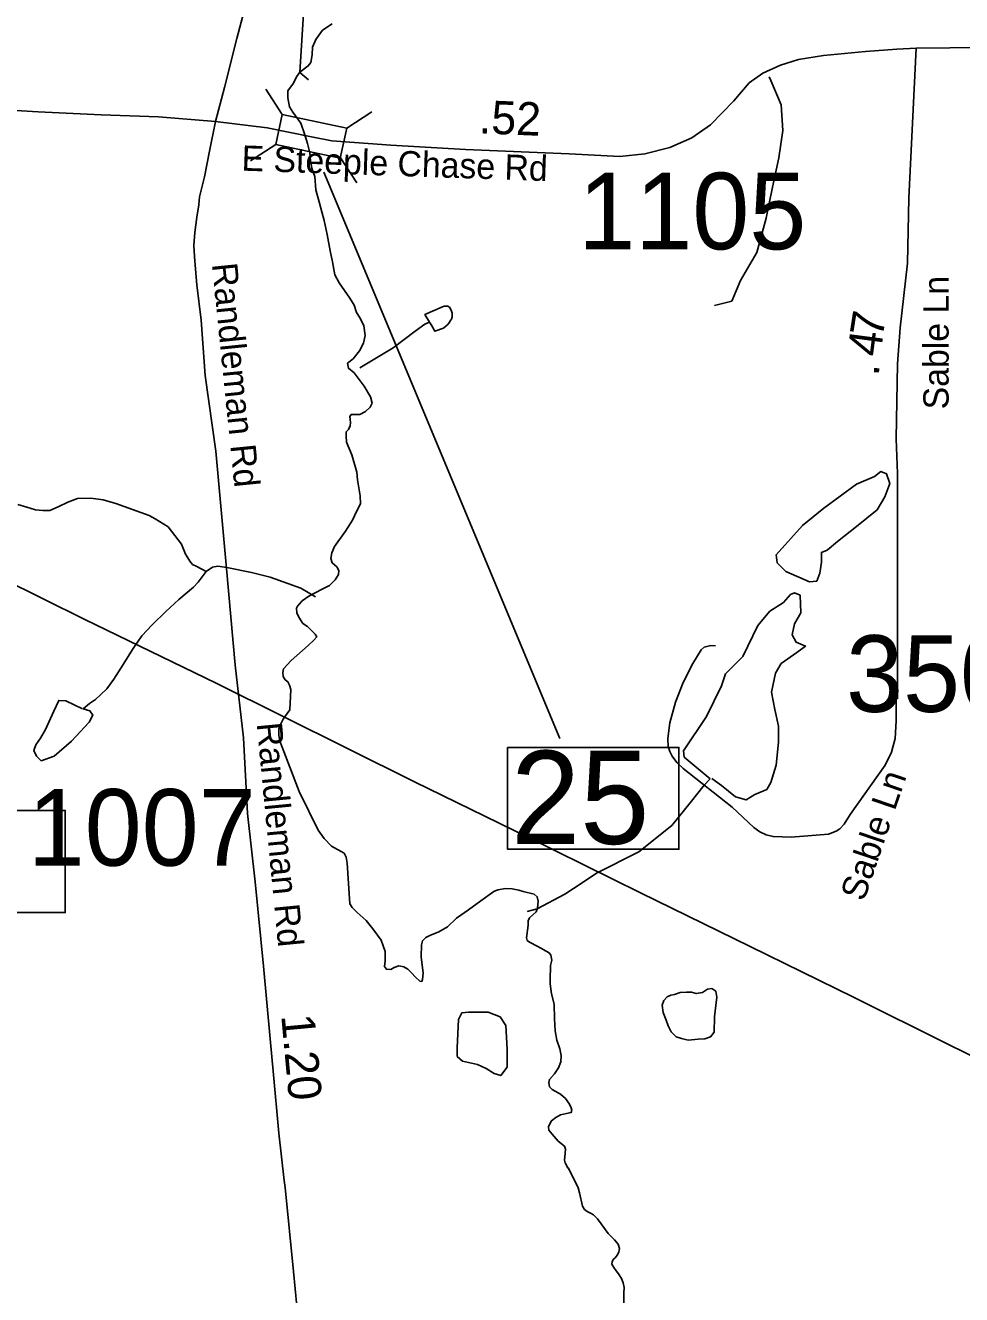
# Model space of a CAD drawing. Extents: x 1662474 to 1856135, y 779280 to 917889.
# Drawn here: x 1758713 to 1762232, y 798611 to 803381 of the extents above; entities that cross this region are included whole.
import ezdxf

# ---------------------------------------------------------------- set-up
doc = ezdxf.new("R2010")
doc.units = 0
for name, color, linetype in [('Cogo Default Point CELL', 7, 'Continuous'), ('Exist Hydrographic Creek Single Shore', 7, 'Continuous'), ('Exist Hydrographic Misc Water Feature', 7, 'Continuous'), ('Exist Hydrographic Pond Under 1500 Sq Ft', 7, 'Continuous'), ('Exist Road Non-System Type 51', 7, 'Continuous'), ('Exist Road Non-System Type 51 Label', 7, 'Continuous'), ('Exist Road Secondary Mileage Tenths English Label', 7, 'Continuous'), ('Exist Road Secondary Structure Standard Bridge CELL', 7, 'Continuous'), ('Exist Road Secondary Structure Standard Bridge Number Label', 7, 'Continuous'), ('Exist Road Secondary Type 51 Attributed', 7, 'Continuous'), ('Exist Road Secondary Type 51 Label', 7, 'Continuous'), ('Exist Utilities Electrical Transmission Line', 7, 'Continuous'), ('Prop DGN Element Guardrail', 7, 'Continuous')]:
    doc.layers.add(name, color=color, linetype=linetype)

msp = doc.modelspace()

# ---------------------------------------------------------------- linework, layer by layer
at = {"layer": 'Exist Hydrographic Creek Single Shore'}
for points in [[(1759866.5, 803387.1), (1759830.1, 803363.9), (1759804.4, 803328), (1759792.5, 803299.6), (1759791.2, 803270.5), (1759786, 803242.2), (1759776, 803228.8), (1759744, 803205.4), (1759732.4, 803188.6), (1759721.1, 803163.7), (1759699.1, 803134.8), (1759699.4, 803108.8), (1759705.6, 803075), (1759718.2, 803054.8), (1759748.1, 803013.8), (1759761.6, 802973.7), (1759773.9, 802937.2), (1759782, 802902.6), (1759784.6, 802872.6), (1759790.1, 802844.2), (1759800.4, 802813.6), (1759805.1, 802763.7), (1759818.2, 802713.6), (1759836.1, 802648.2), (1759846.6, 802595.2), (1759858.1, 802534.3), (1759867.1, 802492.6), (1759876.2, 802443.8), (1759891.8, 802413.6), (1759933, 802356.4), (1759948.1, 802329.6), (1759958.1, 802301.8), (1759971.2, 802281), (1759984.6, 802251.9), (1759990.1, 802215.4), (1759983.9, 802187.1), (1759968.6, 802157.7), (1759945.5, 802128.2), (1759923.8, 802111.5), (1759927.1, 802092.8), (1759949, 802075.2), (1759986.5, 802024.9), (1760010.4, 801985.5), (1760015.9, 801961.1), (1760009.4, 801945.9), (1759991.2, 801930.6), (1759970, 801918.8), (1759937.6, 801918.8)], [(1759937.6, 801918.8), (1759932.8, 801910.7), (1759934.5, 801888.1), (1759933.2, 801876.6), (1759927.1, 801862.4), (1759918.5, 801853.5), (1759918.8, 801838.8), (1759919.9, 801814.4), (1759940.2, 801767.6), (1759958.6, 801701.5), (1759960.8, 801673.2), (1759971.2, 801612.6), (1759972.4, 801583.4), (1759957.4, 801553.8), (1759942.4, 801521.4), (1759915.9, 801480.5), (1759875, 801423.1), (1759864.5, 801398.4), (1759861, 801377.6), (1759866.5, 801361.4), (1759884.1, 801345.9), (1759891.5, 801331.9), (1759889.6, 801317.8), (1759877.6, 801296.8), (1759856.6, 801276.1), (1759828.8, 801262.1), (1759778.6, 801236.4), (1759753.4, 801218.9), (1759735.4, 801198.9), (1759732.4, 801190.5), (1759733, 801173.4), (1759740.6, 801156.6), (1759756, 801133.6), (1759772.9, 801122.5), (1759785.2, 801111), (1759801.8, 801092.9), (1759808.2, 801083.7), (1759796.8, 801071.1), (1759775.2, 801050.1), (1759712.5, 800993.6), (1759683.1, 800962.7), (1759680, 800949.6), (1759681.5, 800933.6), (1759689.4, 800921.8), (1759699.4, 800914.1), (1759706.1, 800901.2), (1759710.6, 800885.5), (1759707, 800808.6), (1759696.8, 800795.2), (1759681.8, 800774.2), (1759671.2, 800753.5), (1759665.2, 800735.4), (1759665.8, 800713.3), (1759669.8, 800690.8), (1759677.6, 800667.9), (1759741.6, 800502.1), (1759778.1, 800427.2), (1759813.5, 800356.7), (1759835.6, 800325.4), (1759863.1, 800295.8), (1759910.9, 800269.5), (1759919.2, 800254.3), (1759922.2, 800232.2), (1759931.9, 800080), (1759941.1, 800065.1), (1759959.8, 800046.9), (1759994.4, 800016.5), (1760019, 799985.8), (1760049.8, 799943.2), (1760065, 799900), (1760065, 799864.8), (1760062.6, 799843.8), (1760069.8, 799833.8), (1760086.8, 799832.8), (1760098.9, 799840.6), (1760116.4, 799845.9), (1760135.6, 799842.5), (1760150.8, 799833.3), (1760164.1, 799819.7), (1760178.9, 799804.2), (1760196, 799789.2), (1760203, 799787.6), (1760206.1, 799795), (1760208.2, 799818.4), (1760200.9, 799880.6), (1760202.2, 799924.9), (1760206.1, 799940.1), (1760217.8, 799952.4), (1760232.6, 799960.9), (1760267.4, 799974.2), (1760299.4, 799992.9), (1760333.8, 800025.4), (1760378.1, 800057.2), (1760425.4, 800090.5), (1760473.1, 800125.4), (1760489.1, 800132), (1760517.2, 800136.7), (1760542.1, 800136.2), (1760567.6, 800130.9), (1760584.4, 800125.9)], [(1760584.4, 800125.9), (1760625.4, 800115.4), (1760636.6, 800106), (1760640.5, 800089.2), (1760637.9, 800063.8), (1760633.2, 800048.8), (1760608.2, 800027.2), (1760602.2, 800016), (1760602.2, 799999.7), (1760597, 799951.9), (1760599.6, 799941.7), (1760607.5, 799935.1), (1760639.2, 799918.9), (1760681.5, 799895.2), (1760687.5, 799886.1), (1760691.5, 799868.2), (1760686.2, 799847.2), (1760685.4, 799793.9), (1760685.1, 799779), (1760690.1, 799741.2), (1760700.6, 799702.9), (1760702, 799647.8), (1760704.6, 799601.6), (1760711.1, 799567.4), (1760721.4, 799534.6), (1760727.1, 799509.4), (1760725.1, 799485.8), (1760717.2, 799463.2), (1760702, 799440.7), (1760682.5, 799419.4), (1760681, 799407.9), (1760682.8, 799392.1), (1760692.8, 799381.4), (1760723.8, 799364), (1760742.9, 799347.2), (1760758.1, 799327), (1760764.8, 799312.9), (1760766.5, 799303.7), (1760763.9, 799295), (1760747.4, 799291.9), (1760724.2, 799286.6), (1760706.8, 799276.9), (1760690.1, 799264), (1760684.1, 799252.8), (1760678.9, 799240.7), (1760681, 799228.3), (1760693.2, 799213.4), (1760715.9, 799187.6), (1760739, 799168.5), (1760743.1, 799157.2), (1760742.1, 799142.8), (1760739, 799116), (1760741.9, 799105.5), (1760751.6, 799087.1), (1760752.9, 799086.6), (1760780.5, 799033.1), (1760791, 799011.8), (1760795.4, 798993.7), (1760807, 798942.5), (1760814, 798930.9), (1760824, 798923.6), (1760839.5, 798915.8), (1760848.4, 798910.2), (1760863.1, 798895.2), (1760876.8, 798876.9), (1760903.2, 798840.9), (1760927.6, 798816.8), (1760940.8, 798800.2), (1760945.5, 798784.2), (1760943.8, 798771.9), (1760939, 798760.6), (1760929.5, 798748.8), (1760922.4, 798742.5), (1760919, 798733.6), (1760917.8, 798725.2), (1760924.2, 798712.3), (1760933.8, 798700), (1760942.9, 798688.2), (1760953.4, 798671.6), (1760960, 798654.9), (1760963.9, 798637), (1760962.9, 798616.2), (1760962.1, 798579.8)]]:
    msp.add_lwpolyline(points, dxfattribs=at)
at = {"layer": 'Exist Hydrographic Misc Water Feature'}
for points in [[(1759777.1, 803177.2), (1759744.1, 803204.1), (1759773, 803669.7)], [(1759969.7, 802093.8), (1760095.7, 802169.2), (1760178.2, 802232.6), (1760214.5, 802258.3), (1760232.5, 802266.2)], [(1758684.6, 801580.7), (1758718.4, 801570.4), (1758750.4, 801560.2), (1758778.3, 801557.9), (1758804.3, 801557.7), (1758836.5, 801571.5), (1758872.6, 801589.2), (1758908.7, 801602.9), (1758958.7, 801604.4), (1759004.8, 801598.1), (1759052.6, 801583.7), (1759178.3, 801538.6), (1759200.1, 801526.4), (1759249.9, 801496), (1759299.5, 801431.6), (1759315.1, 801393.5), (1759323.1, 801379.4), (1759330.9, 801367.4), (1759340.7, 801355.2), (1759356.7, 801347.1), (1759392.6, 801328.9)], [(1759392.6, 801328.9), (1759416.8, 801344.6), (1759436.7, 801348.4), (1759470.7, 801344.2), (1759562.6, 801325.4), (1759632.5, 801306.9), (1759748.2, 801265.9), (1759803.9, 801233.4)], [(1758930.4, 800812.2), (1758954.4, 800832.3), (1758976.6, 800848.1), (1758996.6, 800866), (1759019, 800887.8), (1759045.2, 800923.5), (1759071.5, 800965.4), (1759118.2, 801039), (1759150.4, 801086.7), (1759189, 801128.4), (1759241.3, 801178), (1759289.7, 801223.6), (1759344.2, 801269.2), (1759362.3, 801289), (1759392.6, 801328.9)], [(1760598.5, 800050.6), (1760636.7, 800060.3), (1760741, 800115.5), (1760805.4, 800159), (1760859.7, 800194.5), (1761018.3, 800275.2), (1761143.1, 800374.2), (1761212, 800459.7), (1761264.5, 800525.2), (1761286.7, 800549.1)]]:
    msp.add_lwpolyline(points, dxfattribs=at)
at = {"layer": 'Exist Hydrographic Pond Under 1500 Sq Ft'}
for points in [[(1760232.5, 802266.2), (1760214.9, 802294.3), (1760281.1, 802323.8), (1760287, 802325.7), (1760295, 802325.7), (1760301, 802325.6), (1760306.9, 802321.6), (1760312.9, 802311.5), (1760316.8, 802299.5), (1760316.8, 802285.5), (1760314.7, 802277.5), (1760310.6, 802271.5), (1760306.5, 802265.6), (1760300.4, 802257.6), (1760294.4, 802251.7), (1760284.4, 802243.8), (1760252.4, 802232), (1760240.5, 802252.1), (1760232.5, 802266.2)], [(1761660.5, 801289.8), (1761571, 801328.5), (1761538.2, 801361.3), (1761535.2, 801391.1), (1761633.6, 801501.4), (1761714.2, 801567), (1761836.4, 801656.4), (1761905, 801686.2), (1761928.9, 801704.1), (1761949.8, 801695.2), (1761961.7, 801659.4), (1761943.8, 801608.7), (1761914, 801561), (1761836.4, 801498.4), (1761764.9, 801441.8), (1761726.1, 801409), (1761705.2, 801400.1), (1761705.2, 801364.3), (1761699.3, 801322.6), (1761687.3, 801292.8), (1761660.5, 801289.8)], [(1761286.7, 800549.1), (1761189.3, 800631), (1761186.3, 800654.9), (1761272.8, 800783.1), (1761329.5, 800899.3), (1761344.4, 800944), (1761410, 801009.6), (1761466.6, 801125.8), (1761511.4, 801179.5), (1761562.1, 801212.3), (1761588.9, 801242.1), (1761603.8, 801248), (1761624.7, 801239.1), (1761627.7, 801173.5), (1761603.8, 801131.8), (1761594.9, 801090.1), (1761609.8, 801063.2), (1761645.6, 801048.3), (1761612.8, 801024.5), (1761553.1, 800982.8), (1761532.3, 800947), (1761517.3, 800875.5), (1761529.3, 800809.9), (1761544.2, 800747.3), (1761544.2, 800687.7), (1761535.2, 800601.2), (1761514.4, 800535.7), (1761499.4, 800508.8), (1761454.7, 800491), (1761421.9, 800470.1), (1761382.6, 800482.1), (1761328.9, 800523.9), (1761293.7, 800550.6)], [(1758927.6, 800813), (1758864.6, 800842.4), (1758838, 800843.8), (1758819.8, 800803.2), (1758789, 800734.7), (1758769.4, 800702.5), (1758752.7, 800677.4), (1758744.3, 800656.4), (1758754.1, 800634), (1758772.2, 800617.2), (1758821.2, 800634), (1758885.6, 800691.3), (1758952.7, 800762.7), (1758966.7, 800789.2), (1758955.5, 800804.6), (1758930.4, 800812.2)], [(1761241.8, 799571.1), (1761267.4, 799572), (1761288.5, 799579.3), (1761301.3, 799597.6), (1761303.1, 799654.3), (1761307.6, 799697.2), (1761312.2, 799729.2), (1761307.6, 799751.1), (1761293, 799761.2), (1761276.6, 799758.4), (1761258.3, 799746.5), (1761234.5, 799742), (1761217.2, 799747.5), (1761198, 799747.5), (1761174.2, 799745.6), (1761153.2, 799739.2), (1761139.5, 799736.5), (1761125.7, 799730.1), (1761113, 799716.4), (1761106.6, 799699), (1761110.2, 799671.6), (1761121.2, 799642.4), (1761128.5, 799620.5), (1761140.4, 799598.5), (1761158.7, 799579.3), (1761179.7, 799573.9), (1761204.4, 799567.5), (1761241.8, 799571.1)], [(1760524.2, 799532.9), (1760519.2, 799622.1), (1760496.9, 799654.3), (1760452.3, 799671.7), (1760377.9, 799671.7), (1760353.1, 799669.2), (1760340.8, 799644.4), (1760335.8, 799537.9), (1760335.8, 799505.7), (1760355.6, 799488.4), (1760412.6, 799476), (1760444.9, 799461.1), (1760474.6, 799441.3), (1760499.4, 799433.8), (1760524.2, 799466.1), (1760524.2, 799532.9)]]:
    msp.add_lwpolyline(points, dxfattribs=at)
at = {"layer": 'Exist Road Non-System Type 51'}
for points in [[(1761508.5, 803188.2), (1761514.4, 803174.6), (1761553.9, 803082.7), (1761559.6, 802985.9), (1761545.5, 802884), (1761521.6, 802772.8), (1761497.2, 802657.1), (1761462.5, 802527.6), (1761400.5, 802422.7), (1761367.9, 802344.4), (1761303.4, 802328.5)], [(1761986.6, 800865.8), (1761985.9, 800767.1), (1761982.2, 800701.2), (1761968.9, 800649.2), (1761944.4, 800601.2), (1761812.6, 800415.2), (1761790, 800378.7), (1761774.1, 800361.6), (1761761, 800352.4), (1761731.8, 800341.4), (1761591.1, 800330.4), (1761523.1, 800332.2), (1761497.8, 800339.4), (1761473.1, 800350.4), (1761451.6, 800365.9), (1761369.9, 800443), (1761185.4, 800588.1), (1761162.1, 800611), (1761143.6, 800634.4), (1761135, 800652.4), (1761129.5, 800671.4), (1761127.4, 800701.2), (1761135.5, 800760), (1761156.5, 800836.9), (1761185.6, 800911.8), (1761222.2, 800983.2), (1761252.9, 801034.4), (1761264.1, 801043.8), (1761289.9, 801050.9), (1761306.6, 801048.8)]]:
    msp.add_lwpolyline(points, dxfattribs=at)
at = {"layer": 'Exist Road Secondary Structure Standard Bridge CELL'}
for p, q in [((1759616.8, 803142), (1759678.3, 803047)), ((1759920.7, 802994.8), (1760015.6, 803056.4)), ((1759559.3, 802872.2), (1759654.2, 802933.8)), ((1759897.1, 802884.1), (1759958.7, 802789.2))]:
    msp.add_line(p, q, dxfattribs=at)
msp.add_lwpolyline([(1759678.3, 803047), (1759920.8, 802995.4), (1759896.7, 802882.1), (1759654.2, 802933.8)], close=True, dxfattribs=at)
at = {"layer": 'Exist Road Secondary Structure Standard Bridge Number Label'}
msp.add_line((1759835.1, 802830.2), (1760721.2, 800701.2), dxfattribs=at)
for points in [[(1760525.4, 800667.2), (1761169.5, 800667.2), (1761169.5, 800284.9), (1760525.4, 800284.9)], [(1757933.6, 800430.6), (1758862.6, 800430.6), (1758862.6, 800046.4), (1757933.6, 800046.4)]]:
    msp.add_lwpolyline(points, close=True, dxfattribs=at)
at = {"layer": 'Exist Road Secondary Type 51 Attributed'}
for points in [[(1759427.4, 803020.2), (1759461.9, 803147.9), (1759508.3, 803331.7), (1759567, 803555.7), (1759631.6, 803809.4), (1759664.2, 803927.6), (1759722.8, 804163.4), (1759789.6, 804397.3), (1759850, 804623.2), (1759919.1, 804890.6), (1759973.7, 805102.9), (1759985.6, 805142.7), (1760014.1, 805250.7), (1760035.5, 805331.3)], [(1763232.6, 803272.2), (1762567.3, 803300.2), (1762061.4, 803295.5)], [(1762061.4, 803295.5), (1761988.6, 803292.4), (1761870.2, 803283.3), (1761712.4, 803268.2), (1761618.4, 803253), (1761551.6, 803231.8), (1761484.8, 803201.4), (1761433.2, 803165), (1761375.6, 803098.3), (1761287.6, 803007.3), (1761217.8, 802958.8), (1761135.8, 802922.4), (1761041.7, 802898.2), (1760947.7, 802889.1), (1760756.9, 802899.1), (1760367.8, 802915.3), (1760086.7, 802931.5), (1759865.1, 802947.7), (1759788.6, 802963)], [(1762061.4, 803295.5), (1762033.2, 802731.4), (1762028.5, 802487.9), (1762000.4, 802244.5), (1761991, 802108.7), (1761986.3, 801827.8), (1761991, 801696.7), (1761990.4, 800850.3)], [(1759427.4, 803020.2), (1759213.4, 803037.1), (1758997.3, 803045.4), (1758761.5, 803056.5), (1758571.7, 803067.2), (1758405.5, 803075.8), (1758207.8, 803086.4), (1758033.7, 803095.2), (1757963.8, 803097.3), (1757895.8, 803093.4), (1757829.9, 803084), (1757770, 803072), (1757709.6, 803056.2), (1757659.6, 803036.2)], [(1759739.5, 798501.8), (1759720.2, 798697.8), (1759689.2, 799013.8), (1759685.1, 799039.9), (1759665.8, 799218.1), (1759644.3, 799450.3), (1759633, 799572.3), (1759607.6, 799844.6), (1759576.7, 800162.6), (1759547.5, 800418.9), (1759532.7, 800703.5), (1759500.8, 800976.3), (1759468.9, 801340.3), (1759428.5, 801781.3), (1759389.1, 802065.9), (1759373.1, 802273.2), (1759357.9, 802406.3), (1759352.5, 802464.7), (1759348.6, 802512.9), (1759345.5, 802554.6), (1759349.3, 802603), (1759357, 802660.6), (1759365.1, 802706.6), (1759367.5, 802736.5), (1759385.7, 802812.6), (1759405, 802908.7), (1759427.4, 803020.2)], [(1759788.6, 802963), (1759621.9, 802996.3), (1759427.4, 803020.2)]]:
    msp.add_lwpolyline(points, dxfattribs=at)
at = {"layer": 'Exist Utilities Electrical Transmission Line'}
msp.add_lwpolyline([(1767751.1, 798902.9), (1767256.9, 798942.5), (1766830.9, 798974.1), (1766181, 799022.5), (1765724.9, 799060), (1765398.7, 799082.4), (1764988.5, 799118), (1764544.4, 799149.7), (1764038.5, 799189.2), (1763532.2, 799228.4), (1763012.1, 799269.5), (1762752.2, 799288.2), (1762701.9, 799302.1), (1762642, 799325.6), (1762182.8, 799550.9), (1761825.7, 799729.2), (1761436.7, 799919.3), (1761025.6, 800121), (1760598.6, 800330.9), (1760175.5, 800538.4), (1759429.4, 800908.4), (1758936, 801147.9), (1758464.9, 801381.3)], dxfattribs=at)

# ---------------------------------------------------------------- texts
at = {"layer": 'Cogo Default Point CELL'}
for s, p in [('1105', (1760791.4, 802539.6)), ('3504', (1761797.7, 800800.9)), ('1007', (1758721.7, 800222.8))]:
    msp.add_text(s, height=288, dxfattribs=at).set_placement(p)
at = {"layer": 'Exist Road Non-System Type 51 Label'}
msp.add_text('Sable Ln', height=95, rotation=71.2152, dxfattribs=at).set_placement((1761864.6, 800085.2))
at = {"layer": 'Exist Road Secondary Mileage Tenths English Label'}
for s, rotation, p in [('7', 81.0969, (1761934.6, 802204.3)), ('4', 82.4865, (1761926.4, 802133)), ('.', 87.276, (1761921.1, 802061.4)), ('1.20', 275.2914, (1759674.3, 799659.8))]:
    msp.add_text(s, height=125, rotation=rotation, dxfattribs=at).set_placement(p)
at = {"layer": 'Exist Road Secondary Structure Standard Bridge Number Label'}
msp.add_text('25', height=350, dxfattribs=at).set_placement((1760537.9, 800304.7))
at = {"layer": 'Exist Road Secondary Type 51 Label'}
for s, rotation, p in [('E Steeple Chase Rd', 358.0444, (1759524.3, 802835.5)), ('Randleman Rd', 275.786, (1759413.9, 802484.4)), ('Sable Ln', 89.9671, (1762183.1, 801938)), ('Randleman Rd', 275.5143, (1759582.1, 800757.3))]:
    msp.add_text(s, height=95, rotation=rotation, dxfattribs=at).set_placement(p)
at = {"layer": 'Prop DGN Element Guardrail'}
msp.add_text('.52', height=125, rotation=357.6156, dxfattribs=at).set_placement((1760416.1, 802975.8))

doc.saveas('drawing.dxf')
